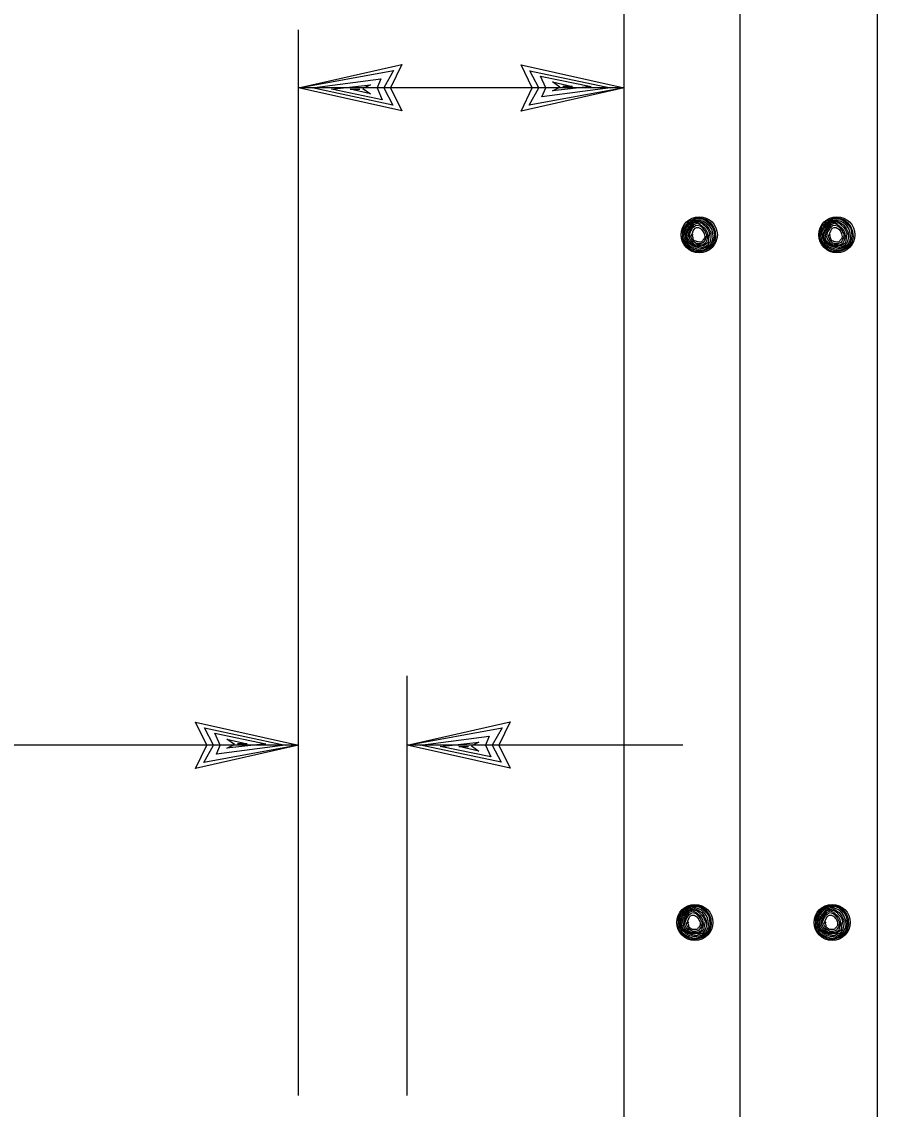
# Model space of a CAD drawing. Extents: x -0.08 to 2.83, y -0.03 to 1.92.
# Drawn here: x 1.2929 to 1.3735, y 0.3827 to 0.4851 of the extents above; entities that cross this region are included whole.
import ezdxf

# ---------------------------------------------------------------- set-up
doc = ezdxf.new("R2010")
doc.units = 0
for name, color, linetype in [('50', 7, 'Continuous'), ('51', 7, 'Continuous'), ('55', 7, 'Continuous')]:
    doc.layers.add(name, color=color, linetype=linetype)

msp = doc.modelspace()

# ---------------------------------------------------------------- linework, layer by layer
at = {"layer": '50'}
msp.add_line((1.34968, 0.37752), (1.34968, 0.72906), dxfattribs=at)
at = {"layer": '51'}
for p, q in [((1.36058, 0.72394), (1.36058, 0.4673)), ((1.37352, 0.50937), (1.37352, 0.46972)), ((1.37352, 0.46972), (1.37352, 0.34005)), ((1.36058, 0.4673), (1.36058, 0.34345))]:
    msp.add_line(p, q, dxfattribs=at)
for points in [[(1.35516, 0.46522), (1.35537, 0.46587), (1.35584, 0.46636), (1.35642, 0.46663), (1.35699, 0.46663), (1.35744, 0.46649), (1.35781, 0.46619), (1.35811, 0.46579), (1.35826, 0.46537), (1.3583, 0.46483), (1.35818, 0.46432), (1.35791, 0.46396), (1.35748, 0.46363), (1.35699, 0.46347), (1.35638, 0.46347), (1.35589, 0.46371), (1.35552, 0.46402), (1.35532, 0.46434), (1.35519, 0.46475), (1.35521, 0.46513), (1.35534, 0.46551), (1.35553, 0.4659), (1.35584, 0.46622), (1.35612, 0.46641), (1.35639, 0.46652), (1.35667, 0.46655), (1.35705, 0.46655), (1.35736, 0.46641), (1.35762, 0.46619), (1.35784, 0.466), (1.35804, 0.4657), (1.35815, 0.46532), (1.35818, 0.46493), (1.35813, 0.46461), (1.35801, 0.46423), (1.35786, 0.46405), (1.35759, 0.46385), (1.35735, 0.46368), (1.35705, 0.4636), (1.3567, 0.46355), (1.35626, 0.46366), (1.35589, 0.46385), (1.3556, 0.4641), (1.35537, 0.46452), (1.35531, 0.46493), (1.3554, 0.46532), (1.35556, 0.4657), (1.35582, 0.46606), (1.35605, 0.46627), (1.35635, 0.46639), (1.35674, 0.46644), (1.3571, 0.46636), (1.35736, 0.46622), (1.35766, 0.46595), (1.35791, 0.46559), (1.35801, 0.46524), (1.35803, 0.46483), (1.35798, 0.4645), (1.35777, 0.4641), (1.35748, 0.46388), (1.35717, 0.46377), (1.35673, 0.46368), (1.35628, 0.46379), (1.35594, 0.46396), (1.35571, 0.46418), (1.35553, 0.46447), (1.35545, 0.46475), (1.35545, 0.46511), (1.35556, 0.46537), (1.35569, 0.46564), (1.35586, 0.46587), (1.35612, 0.46617), (1.35641, 0.4663), (1.35674, 0.46633), (1.35703, 0.46624), (1.35741, 0.46597), (1.35766, 0.46564), (1.35784, 0.46527), (1.35786, 0.46486), (1.3578, 0.46456), (1.35774, 0.46434), (1.3575, 0.46405), (1.35727, 0.46393), (1.35687, 0.46379), (1.35644, 0.46388), (1.35606, 0.46405), (1.35579, 0.46426), (1.35561, 0.46458), (1.35555, 0.46488), (1.35563, 0.46524), (1.35584, 0.46562), (1.35604, 0.46592), (1.35626, 0.46617), (1.35659, 0.46624), (1.35673, 0.46619), (1.35696, 0.46617), (1.35716, 0.466), (1.35743, 0.46573), (1.35755, 0.46556), (1.35766, 0.46537), (1.35773, 0.46518)], [(1.35773, 0.46518), (1.35764, 0.4647), (1.35759, 0.46434), (1.35741, 0.46418), (1.35717, 0.46402), (1.35687, 0.46396), (1.35654, 0.46396), (1.35623, 0.46407), (1.35599, 0.46426), (1.35581, 0.46447), (1.35569, 0.46472), (1.35574, 0.46513), (1.35589, 0.46548), (1.35606, 0.46573), (1.35628, 0.46603), (1.35655, 0.46614), (1.35687, 0.466), (1.35701, 0.4659), (1.35722, 0.4657), (1.35736, 0.46554), (1.35748, 0.46532), (1.35753, 0.46513), (1.35755, 0.46493), (1.35751, 0.46475), (1.35743, 0.46445), (1.35738, 0.46432), (1.35729, 0.46423), (1.3571, 0.46412), (1.35698, 0.46407), (1.35683, 0.46407), (1.35664, 0.46407), (1.35652, 0.46407), (1.35635, 0.46412), (1.3562, 0.46423), (1.35591, 0.46461), (1.35584, 0.46483), (1.35584, 0.46507), (1.35594, 0.46532), (1.35601, 0.46546), (1.35613, 0.46568), (1.35626, 0.46579), (1.35641, 0.46592), (1.35657, 0.46597), (1.35685, 0.4659), (1.35693, 0.46584), (1.35705, 0.4657), (1.35717, 0.46556), (1.35727, 0.46543), (1.35732, 0.46529), (1.35738, 0.46518), (1.35743, 0.46505), (1.35744, 0.46496), (1.35738, 0.4648), (1.35736, 0.4647), (1.35732, 0.46458), (1.35723, 0.46445), (1.35714, 0.46432), (1.35703, 0.46426), (1.35685, 0.4642), (1.3567, 0.4642), (1.35654, 0.4642), (1.35641, 0.46428), (1.35626, 0.46439), (1.35613, 0.46452), (1.35606, 0.46467), (1.35601, 0.4648), (1.35597, 0.46493), (1.35605, 0.46507), (1.35611, 0.46522), (1.35619, 0.46543), (1.35628, 0.46556), (1.35637, 0.46568), (1.3565, 0.46573), (1.3567, 0.46573), (1.35687, 0.46564), (1.35694, 0.46559), (1.35707, 0.46543), (1.35714, 0.46532), (1.35718, 0.46524), (1.35722, 0.46513), (1.35725, 0.46502), (1.35727, 0.46488), (1.35725, 0.46478), (1.35723, 0.46472), (1.35716, 0.46461), (1.35709, 0.46456), (1.35705, 0.4645), (1.35702, 0.46445), (1.35696, 0.46439), (1.35687, 0.46437), (1.35678, 0.46437), (1.35664, 0.46439), (1.35653, 0.46439), (1.35642, 0.46445), (1.35632, 0.4645), (1.35623, 0.46458), (1.35619, 0.46467), (1.35618, 0.46478), (1.35613, 0.46491), (1.35612, 0.465), (1.35618, 0.46511)], [(1.3681, 0.46522), (1.36831, 0.46587), (1.36878, 0.46636), (1.36936, 0.46663), (1.36994, 0.46663), (1.37039, 0.46649), (1.37076, 0.46619), (1.37105, 0.46579), (1.3712, 0.46537), (1.37125, 0.46483), (1.37112, 0.46432), (1.37086, 0.46396), (1.37042, 0.46363), (1.36994, 0.46347), (1.36932, 0.46347), (1.36883, 0.46371), (1.36846, 0.46402), (1.36826, 0.46434), (1.36813, 0.46475), (1.36815, 0.46513), (1.36829, 0.46551), (1.36848, 0.4659), (1.36878, 0.46622), (1.36906, 0.46641), (1.36934, 0.46652), (1.36961, 0.46655), (1.36999, 0.46655), (1.3703, 0.46641), (1.37057, 0.46619), (1.37078, 0.466), (1.37099, 0.4657), (1.37109, 0.46532), (1.37112, 0.46493), (1.37108, 0.46461), (1.37096, 0.46423), (1.37081, 0.46405), (1.37054, 0.46385), (1.37029, 0.46368), (1.36999, 0.4636), (1.36964, 0.46355), (1.3692, 0.46366), (1.36883, 0.46385), (1.36855, 0.4641), (1.36831, 0.46452), (1.36825, 0.46493), (1.36834, 0.46532), (1.36851, 0.4657), (1.36877, 0.46606), (1.36899, 0.46627), (1.3693, 0.46639), (1.36969, 0.46644), (1.37004, 0.46636), (1.3703, 0.46622), (1.3706, 0.46595), (1.37085, 0.46559), (1.37094, 0.46524), (1.37098, 0.46483), (1.37093, 0.4645), (1.37072, 0.4641), (1.37042, 0.46388), (1.37012, 0.46377), (1.36968, 0.46368), (1.36923, 0.46379), (1.36889, 0.46396), (1.36866, 0.46418), (1.36848, 0.46447), (1.3684, 0.46475), (1.3684, 0.46511), (1.36851, 0.46537), (1.36864, 0.46564), (1.36881, 0.46587), (1.36906, 0.46617), (1.36935, 0.4663), (1.36969, 0.46633), (1.36998, 0.46624), (1.37036, 0.46597), (1.3706, 0.46564), (1.37078, 0.46527), (1.37081, 0.46486), (1.37074, 0.46456), (1.37068, 0.46434), (1.37044, 0.46405), (1.37021, 0.46393), (1.36982, 0.46379), (1.36939, 0.46388), (1.36901, 0.46405), (1.36874, 0.46426), (1.36856, 0.46458), (1.3685, 0.46488), (1.36857, 0.46524), (1.36878, 0.46562), (1.36898, 0.46592), (1.3692, 0.46617), (1.36953, 0.46624), (1.36968, 0.46619), (1.36991, 0.46617), (1.3701, 0.466), (1.37037, 0.46573), (1.3705, 0.46556), (1.3706, 0.46537), (1.37067, 0.46518)], [(1.37067, 0.46518), (1.37058, 0.4647), (1.37054, 0.46434), (1.37036, 0.46418), (1.37012, 0.46402), (1.36982, 0.46396), (1.36949, 0.46396), (1.36918, 0.46407), (1.36893, 0.46426), (1.36875, 0.46447), (1.36863, 0.46472), (1.36869, 0.46513), (1.36883, 0.46548), (1.36901, 0.46573), (1.36921, 0.46603), (1.3695, 0.46614), (1.36982, 0.466), (1.36995, 0.4659), (1.37017, 0.4657), (1.3703, 0.46554), (1.37042, 0.46532), (1.37047, 0.46513), (1.3705, 0.46493), (1.37046, 0.46475), (1.37037, 0.46445), (1.37032, 0.46432), (1.37024, 0.46423), (1.37004, 0.46412), (1.36993, 0.46407), (1.36977, 0.46407), (1.36958, 0.46407), (1.36946, 0.46407), (1.3693, 0.46412), (1.36914, 0.46423), (1.36886, 0.46461), (1.36878, 0.46483), (1.36879, 0.46507), (1.36888, 0.46532), (1.36896, 0.46546), (1.36908, 0.46568), (1.3692, 0.46579), (1.36935, 0.46592), (1.36951, 0.46597), (1.36979, 0.4659), (1.36987, 0.46584), (1.36999, 0.4657), (1.37012, 0.46556), (1.37021, 0.46543), (1.37026, 0.46529), (1.37033, 0.46518), (1.37037, 0.46505), (1.37039, 0.46496), (1.37033, 0.4648), (1.3703, 0.4647), (1.37026, 0.46458), (1.37018, 0.46445), (1.37009, 0.46432), (1.36998, 0.46426), (1.36979, 0.4642), (1.36964, 0.4642), (1.36949, 0.4642), (1.36935, 0.46428), (1.3692, 0.46439), (1.36908, 0.46452), (1.36901, 0.46467), (1.36896, 0.4648), (1.36892, 0.46493), (1.36899, 0.46507), (1.36906, 0.46522), (1.36914, 0.46543), (1.36921, 0.46556), (1.36931, 0.46568), (1.36945, 0.46573), (1.36964, 0.46573), (1.36982, 0.46564), (1.36989, 0.46559), (1.37002, 0.46543), (1.37009, 0.46532), (1.37013, 0.46524), (1.37017, 0.46513), (1.37019, 0.46502), (1.37021, 0.46488), (1.37019, 0.46478), (1.37018, 0.46472), (1.3701, 0.46461), (1.37004, 0.46456), (1.36999, 0.4645), (1.36997, 0.46445), (1.36991, 0.46439), (1.36982, 0.46437), (1.36971, 0.46437), (1.36958, 0.46439), (1.36947, 0.46439), (1.36936, 0.46445), (1.36927, 0.4645), (1.36918, 0.46458), (1.36914, 0.46467), (1.36912, 0.46478), (1.36908, 0.46491), (1.36906, 0.465), (1.36912, 0.46511)], [(1.35474, 0.40049), (1.35495, 0.40115), (1.35541, 0.40163), (1.356, 0.40191), (1.35657, 0.40191), (1.35702, 0.40178), (1.35738, 0.40147), (1.35769, 0.40106), (1.35784, 0.40066), (1.35788, 0.40011), (1.35775, 0.39959), (1.3575, 0.39924), (1.35706, 0.39891), (1.35657, 0.39874), (1.35596, 0.39874), (1.35547, 0.39899), (1.35511, 0.3993), (1.35489, 0.39962), (1.35477, 0.40003), (1.35479, 0.40041), (1.35492, 0.40079), (1.35511, 0.40117), (1.35541, 0.4015), (1.35569, 0.40169), (1.35597, 0.40179), (1.35624, 0.40183), (1.35662, 0.40183), (1.35694, 0.40169), (1.3572, 0.40147), (1.35741, 0.40128), (1.35762, 0.40098), (1.35773, 0.4006), (1.35775, 0.40021), (1.35771, 0.39989), (1.35759, 0.39951), (1.35744, 0.39931), (1.35717, 0.39913), (1.35693, 0.39897), (1.35662, 0.39888), (1.35628, 0.39882), (1.35584, 0.39894), (1.35547, 0.39913), (1.35518, 0.39938), (1.35495, 0.39981), (1.35488, 0.40021), (1.35498, 0.4006), (1.35514, 0.40098), (1.3554, 0.40134), (1.35563, 0.40155), (1.35594, 0.40166), (1.35632, 0.40172), (1.35668, 0.40163), (1.35694, 0.4015), (1.35723, 0.40122), (1.35748, 0.40087), (1.35758, 0.40052), (1.35761, 0.40011), (1.35756, 0.39978), (1.35735, 0.39938), (1.35706, 0.39915), (1.35674, 0.39904), (1.35631, 0.39897), (1.35586, 0.39907), (1.35552, 0.39924), (1.35529, 0.39946), (1.35511, 0.39975), (1.35503, 0.40003), (1.35503, 0.40038), (1.35514, 0.40066), (1.35528, 0.40093), (1.35544, 0.40115), (1.35569, 0.40144), (1.35599, 0.40158), (1.35632, 0.4016), (1.35662, 0.40152), (1.35699, 0.40125), (1.35723, 0.40093), (1.35741, 0.40054), (1.35744, 0.40014), (1.35738, 0.39983), (1.35732, 0.39962), (1.35707, 0.39931), (1.35685, 0.39921), (1.35644, 0.39907), (1.35602, 0.39915), (1.35564, 0.39931), (1.35537, 0.39953), (1.35519, 0.39986), (1.35513, 0.40016), (1.35521, 0.40052), (1.35541, 0.40089), (1.35561, 0.4012), (1.35584, 0.40144), (1.35617, 0.40152), (1.35631, 0.40147), (1.35654, 0.40144), (1.35673, 0.40128), (1.35701, 0.40101), (1.35713, 0.40084), (1.35723, 0.40066), (1.3573, 0.40046)], [(1.3573, 0.40046), (1.35721, 0.39998), (1.35717, 0.39962), (1.35699, 0.39946), (1.35674, 0.3993), (1.35644, 0.39924), (1.35612, 0.39924), (1.35581, 0.39935), (1.35556, 0.39953), (1.35539, 0.39975), (1.35526, 0.4), (1.35532, 0.40041), (1.35547, 0.40076), (1.35564, 0.40101), (1.35584, 0.40131), (1.35613, 0.40141), (1.35644, 0.40128), (1.35659, 0.40117), (1.3568, 0.40098), (1.35694, 0.40082), (1.35706, 0.4006), (1.3571, 0.40041), (1.35713, 0.40021), (1.35709, 0.40003), (1.35701, 0.39972), (1.35696, 0.39959), (1.35687, 0.39951), (1.35668, 0.3994), (1.35655, 0.39935), (1.35641, 0.39935), (1.35622, 0.39935), (1.35609, 0.39935), (1.35594, 0.3994), (1.35579, 0.39951), (1.35549, 0.39989), (1.35541, 0.40011), (1.35543, 0.40036), (1.35551, 0.4006), (1.35559, 0.40074), (1.35571, 0.40096), (1.35584, 0.40106), (1.35599, 0.4012), (1.35615, 0.40125), (1.35642, 0.40117), (1.3565, 0.40111), (1.35662, 0.40098), (1.35674, 0.40084), (1.35685, 0.40071), (1.3569, 0.40057), (1.35696, 0.40046), (1.35701, 0.40033), (1.35702, 0.40024), (1.35696, 0.40008), (1.35694, 0.39998), (1.3569, 0.39986), (1.35681, 0.39972), (1.35672, 0.39959), (1.35662, 0.39953), (1.35642, 0.39948), (1.35628, 0.39948), (1.35612, 0.39948), (1.35599, 0.39956), (1.35584, 0.39967), (1.35571, 0.39981), (1.35564, 0.39994), (1.35559, 0.40008), (1.35555, 0.40021), (1.35563, 0.40036), (1.35569, 0.40049), (1.35577, 0.40071), (1.35584, 0.40084), (1.35594, 0.40096), (1.35608, 0.40101), (1.35628, 0.40101), (1.35644, 0.40093), (1.35652, 0.40087), (1.35665, 0.40071), (1.35672, 0.4006), (1.35676, 0.40052), (1.3568, 0.40041), (1.35683, 0.4003), (1.35685, 0.40016), (1.35683, 0.40006), (1.35681, 0.4), (1.35673, 0.39989), (1.35667, 0.39983), (1.35662, 0.39978), (1.3566, 0.39972), (1.35654, 0.39967), (1.35644, 0.39965), (1.35635, 0.39965), (1.35622, 0.39967), (1.35611, 0.39967), (1.356, 0.39972), (1.3559, 0.39978), (1.35581, 0.39986), (1.35577, 0.39994), (1.35576, 0.40006), (1.35571, 0.40019), (1.35569, 0.40028), (1.35576, 0.40038)], [(1.36768, 0.40049), (1.36789, 0.40115), (1.36835, 0.40163), (1.36894, 0.40191), (1.36951, 0.40191), (1.36997, 0.40178), (1.37033, 0.40147), (1.37063, 0.40106), (1.37078, 0.40066), (1.37083, 0.40011), (1.3707, 0.39959), (1.37044, 0.39924), (1.37, 0.39891), (1.36951, 0.39874), (1.36891, 0.39874), (1.36841, 0.39899), (1.36804, 0.3993), (1.36784, 0.39962), (1.36771, 0.40003), (1.36773, 0.40041), (1.36786, 0.40079), (1.36806, 0.40117), (1.36835, 0.4015), (1.36864, 0.40169), (1.36892, 0.40179), (1.36919, 0.40183), (1.36956, 0.40183), (1.36989, 0.40169), (1.37014, 0.40147), (1.37036, 0.40128), (1.37057, 0.40098), (1.37067, 0.4006), (1.3707, 0.40021), (1.37066, 0.39989), (1.37054, 0.39951), (1.37039, 0.39931), (1.37012, 0.39913), (1.36987, 0.39897), (1.36956, 0.39888), (1.36921, 0.39882), (1.36878, 0.39894), (1.36841, 0.39913), (1.36813, 0.39938), (1.36789, 0.39981), (1.36783, 0.40021), (1.36792, 0.4006), (1.36808, 0.40098), (1.36834, 0.40134), (1.36857, 0.40155), (1.36888, 0.40166), (1.36927, 0.40172), (1.36962, 0.40163), (1.36989, 0.4015), (1.37018, 0.40122), (1.37042, 0.40087), (1.37052, 0.40052), (1.37055, 0.40011), (1.37051, 0.39978), (1.37029, 0.39938), (1.37, 0.39915), (1.36969, 0.39904), (1.36926, 0.39897), (1.36881, 0.39907), (1.36846, 0.39924), (1.36823, 0.39946), (1.36806, 0.39975), (1.36797, 0.40003), (1.36797, 0.40038), (1.36808, 0.40066), (1.36823, 0.40093), (1.36838, 0.40115), (1.36864, 0.40144), (1.36893, 0.40158), (1.36927, 0.4016), (1.36956, 0.40152), (1.36994, 0.40125), (1.37018, 0.40093), (1.37036, 0.40054), (1.37039, 0.40014), (1.37032, 0.39983), (1.37026, 0.39962), (1.37002, 0.39931), (1.36979, 0.39921), (1.36939, 0.39907), (1.36897, 0.39915), (1.36859, 0.39931), (1.36831, 0.39953), (1.36813, 0.39986), (1.36808, 0.40016), (1.36815, 0.40052), (1.36835, 0.40089), (1.36856, 0.4012), (1.36878, 0.40144), (1.36911, 0.40152), (1.36926, 0.40147), (1.36949, 0.40144), (1.36968, 0.40128), (1.36995, 0.40101), (1.37008, 0.40084), (1.37018, 0.40066), (1.37025, 0.40046)], [(1.37025, 0.40046), (1.37015, 0.39998), (1.37012, 0.39962), (1.36994, 0.39946), (1.36969, 0.3993), (1.36939, 0.39924), (1.36906, 0.39924), (1.36875, 0.39935), (1.36851, 0.39953), (1.36833, 0.39975), (1.3682, 0.4), (1.36826, 0.40041), (1.36841, 0.40076), (1.36859, 0.40101), (1.36879, 0.40131), (1.36908, 0.40141), (1.36939, 0.40128), (1.36953, 0.40117), (1.36974, 0.40098), (1.36989, 0.40082), (1.37, 0.4006), (1.37004, 0.40041), (1.37008, 0.40021), (1.37004, 0.40003), (1.36995, 0.39972), (1.36989, 0.39959), (1.36982, 0.39951), (1.36962, 0.3994), (1.3695, 0.39935), (1.36935, 0.39935), (1.36916, 0.39935), (1.36903, 0.39935), (1.36888, 0.3994), (1.36873, 0.39951), (1.36844, 0.39989), (1.36835, 0.40011), (1.36838, 0.40036), (1.36845, 0.4006), (1.36853, 0.40074), (1.36866, 0.40096), (1.36878, 0.40106), (1.36893, 0.4012), (1.36909, 0.40125), (1.36936, 0.40117), (1.36945, 0.40111), (1.36956, 0.40098), (1.36969, 0.40084), (1.36979, 0.40071), (1.36984, 0.40057), (1.36991, 0.40046), (1.36995, 0.40033), (1.36997, 0.40024), (1.36991, 0.40008), (1.36989, 0.39998), (1.36984, 0.39986), (1.36976, 0.39972), (1.36967, 0.39959), (1.36956, 0.39953), (1.36936, 0.39948), (1.36921, 0.39948), (1.36906, 0.39948), (1.36893, 0.39956), (1.36878, 0.39967), (1.36866, 0.39981), (1.36859, 0.39994), (1.36853, 0.40008), (1.3685, 0.40021), (1.36857, 0.40036), (1.36863, 0.40049), (1.36872, 0.40071), (1.36879, 0.40084), (1.36889, 0.40096), (1.36903, 0.40101), (1.36921, 0.40101), (1.36939, 0.40093), (1.36946, 0.40087), (1.3696, 0.40071), (1.36967, 0.4006), (1.36971, 0.40052), (1.36974, 0.40041), (1.36977, 0.4003), (1.36979, 0.40016), (1.36977, 0.40006), (1.36976, 0.4), (1.36968, 0.39989), (1.36961, 0.39983), (1.36956, 0.39978), (1.36954, 0.39972), (1.36949, 0.39967), (1.36939, 0.39965), (1.3693, 0.39965), (1.36916, 0.39967), (1.36906, 0.39967), (1.36894, 0.39972), (1.36885, 0.39978), (1.36875, 0.39986), (1.36872, 0.39994), (1.3687, 0.40006), (1.36866, 0.40019), (1.36864, 0.40028), (1.3687, 0.40038)]]:
    msp.add_lwpolyline(points, dxfattribs=at)
for centre in [(1.35676, 0.46506), (1.36971, 0.46506), (1.35634, 0.40033), (1.36928, 0.40033)]:
    msp.add_circle(centre, 0.0017, dxfattribs=at)
at = {"layer": '55'}
for p, q in [((1.31902, 0.38403), (1.31902, 0.48434)), ((1.31902, 0.47889), (1.32873, 0.48108)), ((1.31902, 0.47889), (1.32796, 0.48051)), ((1.32796, 0.48051), (1.32704, 0.47889)), ((1.32873, 0.48108), (1.32768, 0.47889)), ((1.34102, 0.47889), (1.33997, 0.48106)), ((1.33997, 0.48106), (1.34968, 0.47889)), ((1.34166, 0.47889), (1.34081, 0.4805)), ((1.34081, 0.4805), (1.34841, 0.47889)), ((1.32029, 0.47889), (1.32676, 0.47973)), ((1.32212, 0.47875), (1.32578, 0.47918)), ((1.32578, 0.47918), (1.32507, 0.47882)), ((1.32676, 0.47973), (1.32641, 0.47889)), ((1.34229, 0.47889), (1.3418, 0.48)), ((1.3418, 0.48), (1.34658, 0.47902)), ((1.34363, 0.47895), (1.34292, 0.47944)), ((1.34292, 0.47944), (1.34482, 0.47902)), ((1.34968, 0.47889), (1.31902, 0.47889)), ((1.32873, 0.47671), (1.31902, 0.47889)), ((1.32789, 0.47727), (1.32029, 0.47889)), ((1.3269, 0.47777), (1.32212, 0.47875)), ((1.32578, 0.47833), (1.32388, 0.47875)), ((1.32388, 0.47875), (1.32479, 0.47875)), ((1.32507, 0.47882), (1.32578, 0.47833)), ((1.32641, 0.47889), (1.3269, 0.47777)), ((1.32704, 0.47889), (1.32789, 0.47727)), ((1.32768, 0.47889), (1.32873, 0.47671)), ((1.34968, 0.47889), (1.33997, 0.47669)), ((1.33997, 0.47669), (1.34102, 0.47889)), ((1.34968, 0.47889), (1.34074, 0.47726)), ((1.34074, 0.47726), (1.34166, 0.47889)), ((1.34841, 0.47889), (1.34194, 0.47804)), ((1.34194, 0.47804), (1.34229, 0.47889)), ((1.34658, 0.47902), (1.34292, 0.47859)), ((1.34292, 0.47859), (1.34363, 0.47895)), ((1.34482, 0.47902), (1.34391, 0.47902)), ((1.32924, 0.38403), (1.32924, 0.42353)), ((1.31037, 0.41701), (1.30931, 0.41919)), ((1.30931, 0.41919), (1.31902, 0.41701)), ((1.32924, 0.41701), (1.33895, 0.41921)), ((1.33895, 0.41921), (1.33789, 0.41701)), ((1.311, 0.41701), (1.31016, 0.41863)), ((1.31016, 0.41863), (1.31775, 0.41701)), ((1.31163, 0.41701), (1.31114, 0.41813)), ((1.31114, 0.41813), (1.31592, 0.41715)), ((1.32924, 0.41701), (1.33818, 0.41864)), ((1.33051, 0.41701), (1.33698, 0.41786)), ((1.33698, 0.41786), (1.33663, 0.41701)), ((1.33818, 0.41864), (1.33726, 0.41701)), ((1.31902, 0.41701), (1.25886, 0.41701)), ((1.31902, 0.41701), (1.30931, 0.41482)), ((1.30931, 0.41482), (1.31037, 0.41701)), ((1.31902, 0.41701), (1.31008, 0.41539)), ((1.31008, 0.41539), (1.311, 0.41701)), ((1.31775, 0.41701), (1.31128, 0.41617)), ((1.31128, 0.41617), (1.31163, 0.41701)), ((1.31297, 0.41708), (1.31227, 0.41757)), ((1.31227, 0.41757), (1.31416, 0.41715)), ((1.31592, 0.41715), (1.31227, 0.41672)), ((1.31227, 0.41672), (1.31297, 0.41708)), ((1.31416, 0.41715), (1.31325, 0.41715)), ((1.33895, 0.41484), (1.32924, 0.41701)), ((1.3552, 0.41701), (1.32924, 0.41701)), ((1.3381, 0.4154), (1.33051, 0.41701)), ((1.33234, 0.41688), (1.336, 0.41731)), ((1.33712, 0.4159), (1.33234, 0.41688)), ((1.336, 0.41646), (1.3341, 0.41688)), ((1.3341, 0.41688), (1.33501, 0.41688)), ((1.336, 0.41731), (1.33529, 0.41695)), ((1.33529, 0.41695), (1.336, 0.41646)), ((1.33663, 0.41701), (1.33712, 0.4159)), ((1.33726, 0.41701), (1.3381, 0.4154)), ((1.33789, 0.41701), (1.33895, 0.41484))]:
    msp.add_line(p, q, dxfattribs=at)

doc.saveas('drawing.dxf')
